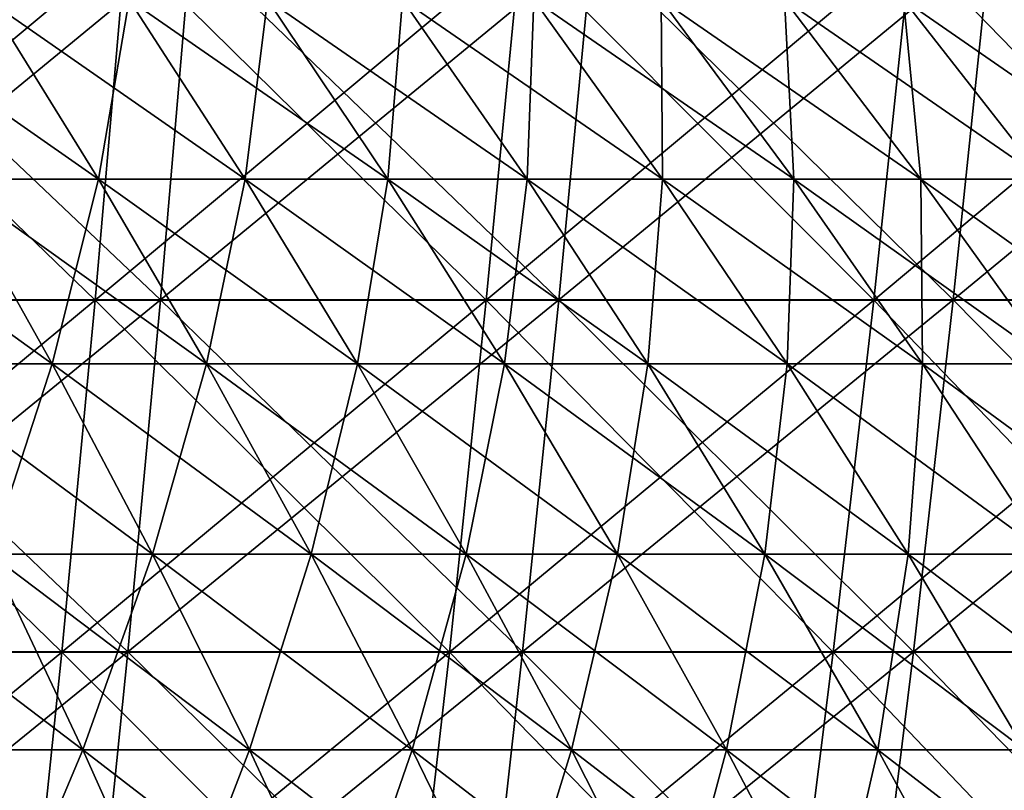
# Model space of a CAD drawing. Header units: millimetres. Extents: x -125 to 125, y -45 to 4025.
# Tile 703 of 755: x 31 to 40, y 3982 to 3989. Entities that reach past the tile are written whole.
import ezdxf

# ---------------------------------------------------------------- set-up
doc = ezdxf.new("R2010")
doc.units = ezdxf.units.MM
doc.header["$LTSCALE"] = 6.999206
for name, color, linetype in [('21', 7, 'CONTINUOUS'), ('22', 7, 'CONTINUOUS'), ('23', 7, 'CONTINUOUS'), ('24', 7, 'CONTINUOUS'), ('26', 7, 'CONTINUOUS'), ('27', 7, 'CONTINUOUS')]:
    doc.layers.add(name, color=color, linetype=linetype)

msp = doc.modelspace()

# ---------------------------------------------------------------- linework, layer by layer
at = {"layer": '21', "color": 7, "linetype": 'CONTINUOUS'}
for points in [[(28.9936, 3986.3304, 115.2781), (32.5298, 3986.3304, 114.3305), (29.2308, 3989.4591, 116.2213), (28.9936, 3986.3304, 115.2781)], [(29.2308, 3989.4591, 116.2213), (32.5298, 3986.3304, 114.3305), (32.796, 3989.4591, 115.266), (29.2308, 3989.4591, 116.2213)], [(32.5298, 3986.3304, 114.3305), (36.0352, 3986.3304, 113.2745), (32.796, 3989.4591, 115.266), (32.5298, 3986.3304, 114.3305)], [(32.796, 3989.4591, 115.266), (36.0352, 3986.3304, 113.2745), (36.3301, 3989.4591, 114.2014), (32.796, 3989.4591, 115.266)], [(36.0352, 3986.3304, 113.2745), (39.5064, 3986.3304, 112.1111), (36.3301, 3989.4591, 114.2014), (36.0352, 3986.3304, 113.2745)], [(36.3301, 3989.4591, 114.2014), (39.5064, 3986.3304, 112.1111), (39.8297, 3989.4591, 113.0285), (36.3301, 3989.4591, 114.2014)], [(39.5064, 3986.3304, 112.1111), (42.9402, 3986.3304, 110.8413), (39.8297, 3989.4591, 113.0285), (39.5064, 3986.3304, 112.1111)], [(39.8297, 3989.4591, 113.0285), (42.9402, 3986.3304, 110.8413), (43.2915, 3989.4591, 111.7483), (39.8297, 3989.4591, 113.0285)], [(28.7364, 3983.2282, 114.2556), (32.2413, 3983.2282, 113.3164), (28.9936, 3986.3304, 115.2781), (28.7364, 3983.2282, 114.2556)], [(28.9936, 3986.3304, 115.2781), (32.2413, 3983.2282, 113.3164), (32.5298, 3986.3304, 114.3305), (28.9936, 3986.3304, 115.2781)], [(32.2413, 3983.2282, 113.3164), (35.7156, 3983.2282, 112.2698), (32.5298, 3986.3304, 114.3305), (32.2413, 3983.2282, 113.3164)], [(32.5298, 3986.3304, 114.3305), (35.7156, 3983.2282, 112.2698), (36.0352, 3986.3304, 113.2745), (32.5298, 3986.3304, 114.3305)], [(35.7156, 3983.2282, 112.2698), (39.156, 3983.2282, 111.1167), (36.0352, 3986.3304, 113.2745), (35.7156, 3983.2282, 112.2698)], [(36.0352, 3986.3304, 113.2745), (39.156, 3983.2282, 111.1167), (39.5064, 3986.3304, 112.1111), (36.0352, 3986.3304, 113.2745)], [(39.156, 3983.2282, 111.1167), (42.5593, 3983.2282, 109.8582), (39.5064, 3986.3304, 112.1111), (39.156, 3983.2282, 111.1167)], [(39.5064, 3986.3304, 112.1111), (42.5593, 3983.2282, 109.8582), (42.9402, 3986.3304, 110.8413), (39.5064, 3986.3304, 112.1111)], [(28.4595, 3980.1548, 113.1546), (31.9306, 3980.1548, 112.2245), (28.7364, 3983.2282, 114.2556), (28.4595, 3980.1548, 113.1546)], [(28.7364, 3983.2282, 114.2556), (31.9306, 3980.1548, 112.2245), (32.2413, 3983.2282, 113.3164), (28.7364, 3983.2282, 114.2556)], [(31.9306, 3980.1548, 112.2245), (35.3714, 3980.1548, 111.188), (32.2413, 3983.2282, 113.3164), (31.9306, 3980.1548, 112.2245)], [(32.2413, 3983.2282, 113.3164), (35.3714, 3980.1548, 111.188), (35.7156, 3983.2282, 112.2698), (32.2413, 3983.2282, 113.3164)], [(35.3714, 3980.1548, 111.188), (38.7787, 3980.1548, 110.046), (35.7156, 3983.2282, 112.2698), (35.3714, 3980.1548, 111.188)], [(35.7156, 3983.2282, 112.2698), (38.7787, 3980.1548, 110.046), (39.156, 3983.2282, 111.1167), (35.7156, 3983.2282, 112.2698)], [(38.7787, 3980.1548, 110.046), (42.1492, 3980.1548, 108.7996), (39.156, 3983.2282, 111.1167), (38.7787, 3980.1548, 110.046)], [(39.156, 3983.2282, 111.1167), (42.1492, 3980.1548, 108.7996), (42.5593, 3983.2282, 109.8582), (39.156, 3983.2282, 111.1167)]]:
    msp.add_3dface(points, dxfattribs=at)
at = {"layer": '22', "color": 7, "linetype": 'CONTINUOUS'}
for points in [[(32.5298, 3986.3304, -114.3305), (28.9936, 3986.3304, -115.2781), (32.796, 3989.4591, -115.266), (32.5298, 3986.3304, -114.3305)], [(32.796, 3989.4591, -115.266), (28.9936, 3986.3304, -115.2781), (29.2308, 3989.4591, -116.2213), (32.796, 3989.4591, -115.266)], [(36.0352, 3986.3304, -113.2745), (32.5298, 3986.3304, -114.3305), (36.3301, 3989.4591, -114.2014), (36.0352, 3986.3304, -113.2745)], [(36.3301, 3989.4591, -114.2014), (32.5298, 3986.3304, -114.3305), (32.796, 3989.4591, -115.266), (36.3301, 3989.4591, -114.2014)], [(39.5064, 3986.3304, -112.1111), (36.0352, 3986.3304, -113.2745), (39.8297, 3989.4591, -113.0285), (39.5064, 3986.3304, -112.1111)], [(39.8297, 3989.4591, -113.0285), (36.0352, 3986.3304, -113.2745), (36.3301, 3989.4591, -114.2014), (39.8297, 3989.4591, -113.0285)], [(42.9402, 3986.3304, -110.8413), (39.5064, 3986.3304, -112.1111), (43.2915, 3989.4591, -111.7483), (42.9402, 3986.3304, -110.8413)], [(43.2915, 3989.4591, -111.7483), (39.5064, 3986.3304, -112.1111), (39.8297, 3989.4591, -113.0285), (43.2915, 3989.4591, -111.7483)], [(32.2413, 3983.2282, -113.3164), (28.7364, 3983.2282, -114.2556), (32.5298, 3986.3304, -114.3305), (32.2413, 3983.2282, -113.3164)], [(32.5298, 3986.3304, -114.3305), (28.7364, 3983.2282, -114.2556), (28.9936, 3986.3304, -115.2781), (32.5298, 3986.3304, -114.3305)], [(35.7156, 3983.2282, -112.2698), (32.2413, 3983.2282, -113.3164), (36.0352, 3986.3304, -113.2745), (35.7156, 3983.2282, -112.2698)], [(36.0352, 3986.3304, -113.2745), (32.2413, 3983.2282, -113.3164), (32.5298, 3986.3304, -114.3305), (36.0352, 3986.3304, -113.2745)], [(39.156, 3983.2282, -111.1167), (35.7156, 3983.2282, -112.2698), (39.5064, 3986.3304, -112.1111), (39.156, 3983.2282, -111.1167)], [(39.5064, 3986.3304, -112.1111), (35.7156, 3983.2282, -112.2698), (36.0352, 3986.3304, -113.2745), (39.5064, 3986.3304, -112.1111)], [(42.5593, 3983.2282, -109.8582), (39.156, 3983.2282, -111.1167), (42.9402, 3986.3304, -110.8413), (42.5593, 3983.2282, -109.8582)], [(42.9402, 3986.3304, -110.8413), (39.156, 3983.2282, -111.1167), (39.5064, 3986.3304, -112.1111), (42.9402, 3986.3304, -110.8413)], [(31.9306, 3980.1548, -112.2245), (28.4595, 3980.1548, -113.1546), (32.2413, 3983.2282, -113.3164), (31.9306, 3980.1548, -112.2245)], [(32.2413, 3983.2282, -113.3164), (28.4595, 3980.1548, -113.1546), (28.7364, 3983.2282, -114.2556), (32.2413, 3983.2282, -113.3164)], [(35.3714, 3980.1548, -111.188), (31.9306, 3980.1548, -112.2245), (35.7156, 3983.2282, -112.2698), (35.3714, 3980.1548, -111.188)], [(35.7156, 3983.2282, -112.2698), (31.9306, 3980.1548, -112.2245), (32.2413, 3983.2282, -113.3164), (35.7156, 3983.2282, -112.2698)], [(38.7787, 3980.1548, -110.046), (35.3714, 3980.1548, -111.188), (39.156, 3983.2282, -111.1167), (38.7787, 3980.1548, -110.046)], [(39.156, 3983.2282, -111.1167), (35.3714, 3980.1548, -111.188), (35.7156, 3983.2282, -112.2698), (39.156, 3983.2282, -111.1167)], [(42.1492, 3980.1548, -108.7996), (38.7787, 3980.1548, -110.046), (42.5593, 3983.2282, -109.8582), (42.1492, 3980.1548, -108.7996)], [(42.5593, 3983.2282, -109.8582), (38.7787, 3980.1548, -110.046), (39.156, 3983.2282, -111.1167), (42.5593, 3983.2282, -109.8582)]]:
    msp.add_3dface(points, dxfattribs=at)
at = {"layer": '23', "color": 7, "linetype": 'CONTINUOUS'}
for points in [[(28.4797, 3986.3251, -113.235), (31.9533, 3986.3251, -112.3042), (28.7211, 3989.451, -114.1944), (28.4797, 3986.3251, -113.235)], [(28.7211, 3989.451, -114.1944), (31.9533, 3986.3251, -112.3042), (32.2241, 3989.451, -113.2558), (28.7211, 3989.451, -114.1944)], [(31.9533, 3986.3251, -112.3042), (35.3966, 3986.3251, -111.267), (32.2241, 3989.451, -113.2558), (31.9533, 3986.3251, -112.3042)], [(32.2241, 3989.451, -113.2558), (35.3966, 3986.3251, -111.267), (35.6965, 3989.451, -112.2097), (32.2241, 3989.451, -113.2558)], [(35.3966, 3986.3251, -111.267), (38.8062, 3986.3251, -110.1241), (35.6965, 3989.451, -112.2097), (35.3966, 3986.3251, -111.267)], [(35.6965, 3989.451, -112.2097), (38.8062, 3986.3251, -110.1241), (39.1351, 3989.451, -111.0572), (35.6965, 3989.451, -112.2097)], [(38.8062, 3986.3251, -110.1241), (42.1791, 3986.3251, -108.8769), (39.1351, 3989.451, -111.0572), (38.8062, 3986.3251, -110.1241)], [(39.1351, 3989.451, -111.0572), (42.1791, 3986.3251, -108.8769), (42.5365, 3989.451, -109.7994), (39.1351, 3989.451, -111.0572)], [(28.2182, 3983.2267, -112.195), (31.6599, 3983.2267, -111.2728), (28.4797, 3986.3251, -113.235), (28.2182, 3983.2267, -112.195)], [(28.4797, 3986.3251, -113.235), (31.6599, 3983.2267, -111.2728), (31.9533, 3986.3251, -112.3042), (28.4797, 3986.3251, -113.235)], [(31.6599, 3983.2267, -111.2728), (35.0715, 3983.2267, -110.2451), (31.9533, 3986.3251, -112.3042), (31.6599, 3983.2267, -111.2728)], [(31.9533, 3986.3251, -112.3042), (35.0715, 3983.2267, -110.2451), (35.3966, 3986.3251, -111.267), (31.9533, 3986.3251, -112.3042)], [(35.0715, 3983.2267, -110.2451), (38.4499, 3983.2267, -109.1128), (35.3966, 3986.3251, -111.267), (35.0715, 3983.2267, -110.2451)], [(35.3966, 3986.3251, -111.267), (38.4499, 3983.2267, -109.1128), (38.8062, 3986.3251, -110.1241), (35.3966, 3986.3251, -111.267)], [(38.4499, 3983.2267, -109.1128), (41.7918, 3983.2267, -107.877), (38.8062, 3986.3251, -110.1241), (38.4499, 3983.2267, -109.1128)], [(38.8062, 3986.3251, -110.1241), (41.7918, 3983.2267, -107.877), (42.1791, 3986.3251, -108.8769), (38.8062, 3986.3251, -110.1241)], [(27.9366, 3980.158, -111.0754), (31.3439, 3980.158, -110.1624), (28.2182, 3983.2267, -112.195), (27.9366, 3980.158, -111.0754)], [(28.2182, 3983.2267, -112.195), (31.3439, 3980.158, -110.1624), (31.6599, 3983.2267, -111.2728), (28.2182, 3983.2267, -112.195)], [(31.3439, 3980.158, -110.1624), (34.7215, 3980.158, -109.1449), (31.6599, 3983.2267, -111.2728), (31.3439, 3980.158, -110.1624)], [(31.6599, 3983.2267, -111.2728), (34.7215, 3980.158, -109.1449), (35.0715, 3983.2267, -110.2451), (31.6599, 3983.2267, -111.2728)], [(34.7215, 3980.158, -109.1449), (38.0662, 3980.158, -108.0239), (35.0715, 3983.2267, -110.2451), (34.7215, 3980.158, -109.1449)], [(35.0715, 3983.2267, -110.2451), (38.0662, 3980.158, -108.0239), (38.4499, 3983.2267, -109.1128), (35.0715, 3983.2267, -110.2451)], [(38.0662, 3980.158, -108.0239), (41.3747, 3980.158, -106.8004), (38.4499, 3983.2267, -109.1128), (38.0662, 3980.158, -108.0239)], [(38.4499, 3983.2267, -109.1128), (41.3747, 3980.158, -106.8004), (41.7918, 3983.2267, -107.877), (38.4499, 3983.2267, -109.1128)]]:
    msp.add_3dface(points, dxfattribs=at)
at = {"layer": '24', "color": 7, "linetype": 'CONTINUOUS'}
for points in [[(31.9533, 3986.3251, 112.3042), (28.4797, 3986.3251, 113.235), (32.2241, 3989.451, 113.2558), (31.9533, 3986.3251, 112.3042)], [(32.2241, 3989.451, 113.2558), (28.4797, 3986.3251, 113.235), (28.7211, 3989.451, 114.1944), (32.2241, 3989.451, 113.2558)], [(35.3966, 3986.3251, 111.267), (31.9533, 3986.3251, 112.3042), (35.6965, 3989.451, 112.2097), (35.3966, 3986.3251, 111.267)], [(35.6965, 3989.451, 112.2097), (31.9533, 3986.3251, 112.3042), (32.2241, 3989.451, 113.2558), (35.6965, 3989.451, 112.2097)], [(38.8062, 3986.3251, 110.1241), (35.3966, 3986.3251, 111.267), (39.1351, 3989.451, 111.0572), (38.8062, 3986.3251, 110.1241)], [(39.1351, 3989.451, 111.0572), (35.3966, 3986.3251, 111.267), (35.6965, 3989.451, 112.2097), (39.1351, 3989.451, 111.0572)], [(42.1791, 3986.3251, 108.8769), (38.8062, 3986.3251, 110.1241), (42.5365, 3989.451, 109.7994), (42.1791, 3986.3251, 108.8769)], [(42.5365, 3989.451, 109.7994), (38.8062, 3986.3251, 110.1241), (39.1351, 3989.451, 111.0572), (42.5365, 3989.451, 109.7994)], [(31.6599, 3983.2267, 111.2728), (28.2182, 3983.2267, 112.195), (31.9533, 3986.3251, 112.3042), (31.6599, 3983.2267, 111.2728)], [(31.9533, 3986.3251, 112.3042), (28.2182, 3983.2267, 112.195), (28.4797, 3986.3251, 113.235), (31.9533, 3986.3251, 112.3042)], [(35.0715, 3983.2267, 110.2451), (31.6599, 3983.2267, 111.2728), (35.3966, 3986.3251, 111.267), (35.0715, 3983.2267, 110.2451)], [(35.3966, 3986.3251, 111.267), (31.6599, 3983.2267, 111.2728), (31.9533, 3986.3251, 112.3042), (35.3966, 3986.3251, 111.267)], [(38.4499, 3983.2267, 109.1128), (35.0715, 3983.2267, 110.2451), (38.8062, 3986.3251, 110.1241), (38.4499, 3983.2267, 109.1128)], [(38.8062, 3986.3251, 110.1241), (35.0715, 3983.2267, 110.2451), (35.3966, 3986.3251, 111.267), (38.8062, 3986.3251, 110.1241)], [(41.7918, 3983.2267, 107.877), (38.4499, 3983.2267, 109.1128), (42.1791, 3986.3251, 108.8769), (41.7918, 3983.2267, 107.877)], [(42.1791, 3986.3251, 108.8769), (38.4499, 3983.2267, 109.1128), (38.8062, 3986.3251, 110.1241), (42.1791, 3986.3251, 108.8769)], [(31.3439, 3980.158, 110.1624), (27.9366, 3980.158, 111.0754), (31.6599, 3983.2267, 111.2728), (31.3439, 3980.158, 110.1624)], [(31.6599, 3983.2267, 111.2728), (27.9366, 3980.158, 111.0754), (28.2182, 3983.2267, 112.195), (31.6599, 3983.2267, 111.2728)], [(34.7215, 3980.158, 109.1449), (31.3439, 3980.158, 110.1624), (35.0715, 3983.2267, 110.2451), (34.7215, 3980.158, 109.1449)], [(35.0715, 3983.2267, 110.2451), (31.3439, 3980.158, 110.1624), (31.6599, 3983.2267, 111.2728), (35.0715, 3983.2267, 110.2451)], [(38.0662, 3980.158, 108.0239), (34.7215, 3980.158, 109.1449), (38.4499, 3983.2267, 109.1128), (38.0662, 3980.158, 108.0239)], [(38.4499, 3983.2267, 109.1128), (34.7215, 3980.158, 109.1449), (35.0715, 3983.2267, 110.2451), (38.4499, 3983.2267, 109.1128)], [(41.3747, 3980.158, 106.8004), (38.0662, 3980.158, 108.0239), (41.7918, 3983.2267, 107.877), (41.3747, 3980.158, 106.8004)], [(41.7918, 3983.2267, 107.877), (38.0662, 3980.158, 108.0239), (38.4499, 3983.2267, 109.1128), (41.7918, 3983.2267, 107.877)]]:
    msp.add_3dface(points, dxfattribs=at)
at = {"layer": '26', "color": 7, "linetype": 'CONTINUOUS'}
for points in [[(30.6642, 3987.3929, 43.3181), (31.9837, 3987.3929, 42.3532), (29.7245, 3988.9733, 41.9906), (30.6642, 3987.3929, 43.3181)], [(29.7245, 3988.9733, 41.9906), (31.9837, 3987.3929, 42.3532), (31.0035, 3988.9733, 41.0553), (29.7245, 3988.9733, 41.9906)], [(31.9837, 3987.3929, 42.3532), (33.2728, 3987.3929, 41.3482), (31.0035, 3988.9733, 41.0553), (31.9837, 3987.3929, 42.3532)], [(31.0035, 3988.9733, 41.0553), (33.2728, 3987.3929, 41.3482), (32.2531, 3988.9733, 40.0811), (31.0035, 3988.9733, 41.0553)], [(33.2728, 3987.3929, 41.3482), (34.5303, 3987.3929, 40.3039), (32.2531, 3988.9733, 40.0811), (33.2728, 3987.3929, 41.3482)], [(32.2531, 3988.9733, 40.0811), (34.5303, 3987.3929, 40.3039), (33.4721, 3988.9733, 39.0688), (32.2531, 3988.9733, 40.0811)], [(34.5303, 3987.3929, 40.3039), (35.7551, 3987.3929, 39.2215), (33.4721, 3988.9733, 39.0688), (34.5303, 3987.3929, 40.3039)], [(33.4721, 3988.9733, 39.0688), (35.7551, 3987.3929, 39.2215), (34.6594, 3988.9733, 38.0195), (33.4721, 3988.9733, 39.0688)], [(35.7551, 3987.3929, 39.2215), (36.9459, 3987.3929, 38.1018), (34.6594, 3988.9733, 38.0195), (35.7551, 3987.3929, 39.2215)], [(34.6594, 3988.9733, 38.0195), (36.9459, 3987.3929, 38.1018), (35.8137, 3988.9733, 36.9342), (34.6594, 3988.9733, 38.0195)], [(36.9459, 3987.3929, 38.1018), (38.1018, 3987.3929, 36.9459), (35.8137, 3988.9733, 36.9342), (36.9459, 3987.3929, 38.1018)], [(35.8137, 3988.9733, 36.9342), (38.1018, 3987.3929, 36.9459), (36.9342, 3988.9733, 35.8137), (35.8137, 3988.9733, 36.9342)], [(38.1018, 3987.3929, 36.9459), (39.2215, 3987.3929, 35.7551), (36.9342, 3988.9733, 35.8137), (38.1018, 3987.3929, 36.9459)], [(36.9342, 3988.9733, 35.8137), (39.2215, 3987.3929, 35.7551), (38.0195, 3988.9733, 34.6594), (36.9342, 3988.9733, 35.8137)], [(39.2215, 3987.3929, 35.7551), (40.3039, 3987.3929, 34.5303), (38.0195, 3988.9733, 34.6594), (39.2215, 3987.3929, 35.7551)], [(38.0195, 3988.9733, 34.6594), (40.3039, 3987.3929, 34.5303), (39.0688, 3988.9733, 33.4721), (38.0195, 3988.9733, 34.6594)], [(40.3039, 3987.3929, 34.5303), (41.3482, 3987.3929, 33.2728), (39.0688, 3988.9733, 33.4721), (40.3039, 3987.3929, 34.5303)], [(39.0688, 3988.9733, 33.4721), (41.3482, 3987.3929, 33.2728), (40.0811, 3988.9733, 32.2531), (39.0688, 3988.9733, 33.4721)], [(30.1873, 3985.7641, 45.5571), (31.5759, 3985.7641, 44.6059), (29.3157, 3987.3929, 44.2418), (30.1873, 3985.7641, 45.5571)], [(29.3157, 3987.3929, 44.2418), (31.5759, 3985.7641, 44.6059), (30.6642, 3987.3929, 43.3181), (29.3157, 3987.3929, 44.2418)], [(31.5759, 3985.7641, 44.6059), (32.9345, 3985.7641, 43.6124), (30.6642, 3987.3929, 43.3181), (31.5759, 3985.7641, 44.6059)], [(30.6642, 3987.3929, 43.3181), (32.9345, 3985.7641, 43.6124), (31.9837, 3987.3929, 42.3532), (30.6642, 3987.3929, 43.3181)], [(32.9345, 3985.7641, 43.6124), (34.262, 3985.7641, 42.5775), (31.9837, 3987.3929, 42.3532), (32.9345, 3985.7641, 43.6124)], [(31.9837, 3987.3929, 42.3532), (34.262, 3985.7641, 42.5775), (33.2728, 3987.3929, 41.3482), (31.9837, 3987.3929, 42.3532)], [(34.262, 3985.7641, 42.5775), (35.5569, 3985.7641, 41.5022), (33.2728, 3987.3929, 41.3482), (34.262, 3985.7641, 42.5775)], [(33.2728, 3987.3929, 41.3482), (35.5569, 3985.7641, 41.5022), (34.5303, 3987.3929, 40.3039), (33.2728, 3987.3929, 41.3482)], [(35.5569, 3985.7641, 41.5022), (36.8181, 3985.7641, 40.3875), (34.5303, 3987.3929, 40.3039), (35.5569, 3985.7641, 41.5022)], [(34.5303, 3987.3929, 40.3039), (36.8181, 3985.7641, 40.3875), (35.7551, 3987.3929, 39.2215), (34.5303, 3987.3929, 40.3039)], [(36.8181, 3985.7641, 40.3875), (38.0444, 3985.7641, 39.2346), (35.7551, 3987.3929, 39.2215), (36.8181, 3985.7641, 40.3875)], [(35.7551, 3987.3929, 39.2215), (38.0444, 3985.7641, 39.2346), (36.9459, 3987.3929, 38.1018), (35.7551, 3987.3929, 39.2215)], [(38.0444, 3985.7641, 39.2346), (39.2346, 3985.7641, 38.0444), (36.9459, 3987.3929, 38.1018), (38.0444, 3985.7641, 39.2346)], [(36.9459, 3987.3929, 38.1018), (39.2346, 3985.7641, 38.0444), (38.1018, 3987.3929, 36.9459), (36.9459, 3987.3929, 38.1018)], [(39.2346, 3985.7641, 38.0444), (40.3875, 3985.7641, 36.8181), (38.1018, 3987.3929, 36.9459), (39.2346, 3985.7641, 38.0444)], [(38.1018, 3987.3929, 36.9459), (40.3875, 3985.7641, 36.8181), (39.2215, 3987.3929, 35.7551), (38.1018, 3987.3929, 36.9459)], [(40.3875, 3985.7641, 36.8181), (41.5022, 3985.7641, 35.5569), (39.2215, 3987.3929, 35.7551), (40.3875, 3985.7641, 36.8181)], [(39.2215, 3987.3929, 35.7551), (41.5022, 3985.7641, 35.5569), (40.3039, 3987.3929, 34.5303), (39.2215, 3987.3929, 35.7551)], [(31.0312, 3984.0884, 46.8308), (32.4587, 3984.0884, 45.853), (30.1873, 3985.7641, 45.5571), (31.0312, 3984.0884, 46.8308)], [(30.1873, 3985.7641, 45.5571), (32.4587, 3984.0884, 45.853), (31.5759, 3985.7641, 44.6059), (30.1873, 3985.7641, 45.5571)], [(32.4587, 3984.0884, 45.853), (33.8553, 3984.0884, 44.8317), (31.5759, 3985.7641, 44.6059), (32.4587, 3984.0884, 45.853)], [(31.5759, 3985.7641, 44.6059), (33.8553, 3984.0884, 44.8317), (32.9345, 3985.7641, 43.6124), (31.5759, 3985.7641, 44.6059)], [(33.8553, 3984.0884, 44.8317), (35.2199, 3984.0884, 43.7679), (32.9345, 3985.7641, 43.6124), (33.8553, 3984.0884, 44.8317)], [(32.9345, 3985.7641, 43.6124), (35.2199, 3984.0884, 43.7679), (34.262, 3985.7641, 42.5775), (32.9345, 3985.7641, 43.6124)], [(35.2199, 3984.0884, 43.7679), (36.551, 3984.0884, 42.6625), (34.262, 3985.7641, 42.5775), (35.2199, 3984.0884, 43.7679)], [(34.262, 3985.7641, 42.5775), (36.551, 3984.0884, 42.6625), (35.5569, 3985.7641, 41.5022), (34.262, 3985.7641, 42.5775)], [(36.551, 3984.0884, 42.6625), (37.8474, 3984.0884, 41.5167), (35.5569, 3985.7641, 41.5022), (36.551, 3984.0884, 42.6625)], [(35.5569, 3985.7641, 41.5022), (37.8474, 3984.0884, 41.5167), (36.8181, 3985.7641, 40.3875), (35.5569, 3985.7641, 41.5022)], [(37.8474, 3984.0884, 41.5167), (39.108, 3984.0884, 40.3315), (36.8181, 3985.7641, 40.3875), (37.8474, 3984.0884, 41.5167)], [(36.8181, 3985.7641, 40.3875), (39.108, 3984.0884, 40.3315), (38.0444, 3985.7641, 39.2346), (36.8181, 3985.7641, 40.3875)], [(39.108, 3984.0884, 40.3315), (40.3315, 3984.0884, 39.108), (38.0444, 3985.7641, 39.2346), (39.108, 3984.0884, 40.3315)], [(38.0444, 3985.7641, 39.2346), (40.3315, 3984.0884, 39.108), (39.2346, 3985.7641, 38.0444), (38.0444, 3985.7641, 39.2346)], [(40.3315, 3984.0884, 39.108), (41.5167, 3984.0884, 37.8474), (39.2346, 3985.7641, 38.0444), (40.3315, 3984.0884, 39.108)], [(39.2346, 3985.7641, 38.0444), (41.5167, 3984.0884, 37.8474), (40.3875, 3985.7641, 36.8181), (39.2346, 3985.7641, 38.0444)], [(30.3517, 3982.3672, 49.0196), (31.8468, 3982.3672, 48.0617), (29.5744, 3984.0884, 47.7642), (30.3517, 3982.3672, 49.0196)], [(29.5744, 3984.0884, 47.7642), (31.8468, 3982.3672, 48.0617), (31.0312, 3984.0884, 46.8308), (29.5744, 3984.0884, 47.7642)], [(31.8468, 3982.3672, 48.0617), (33.3118, 3982.3672, 47.0582), (31.0312, 3984.0884, 46.8308), (31.8468, 3982.3672, 48.0617)], [(31.0312, 3984.0884, 46.8308), (33.3118, 3982.3672, 47.0582), (32.4587, 3984.0884, 45.853), (31.0312, 3984.0884, 46.8308)], [(33.3118, 3982.3672, 47.0582), (34.7451, 3982.3672, 46.01), (32.4587, 3984.0884, 45.853), (33.3118, 3982.3672, 47.0582)], [(32.4587, 3984.0884, 45.853), (34.7451, 3982.3672, 46.01), (33.8553, 3984.0884, 44.8317), (32.4587, 3984.0884, 45.853)], [(34.7451, 3982.3672, 46.01), (36.1455, 3982.3672, 44.9182), (33.8553, 3984.0884, 44.8317), (34.7451, 3982.3672, 46.01)], [(33.8553, 3984.0884, 44.8317), (36.1455, 3982.3672, 44.9182), (35.2199, 3984.0884, 43.7679), (33.8553, 3984.0884, 44.8317)], [(36.1455, 3982.3672, 44.9182), (37.5117, 3982.3672, 43.7838), (35.2199, 3984.0884, 43.7679), (36.1455, 3982.3672, 44.9182)], [(35.2199, 3984.0884, 43.7679), (37.5117, 3982.3672, 43.7838), (36.551, 3984.0884, 42.6625), (35.2199, 3984.0884, 43.7679)], [(37.5117, 3982.3672, 43.7838), (38.8422, 3982.3672, 42.6079), (36.551, 3984.0884, 42.6625), (37.5117, 3982.3672, 43.7838)], [(36.551, 3984.0884, 42.6625), (38.8422, 3982.3672, 42.6079), (37.8474, 3984.0884, 41.5167), (36.551, 3984.0884, 42.6625)], [(38.8422, 3982.3672, 42.6079), (40.1359, 3982.3672, 41.3915), (37.8474, 3984.0884, 41.5167), (38.8422, 3982.3672, 42.6079)], [(37.8474, 3984.0884, 41.5167), (40.1359, 3982.3672, 41.3915), (39.108, 3984.0884, 40.3315), (37.8474, 3984.0884, 41.5167)], [(40.1359, 3982.3672, 41.3915), (41.3915, 3982.3672, 40.1359), (39.108, 3984.0884, 40.3315), (40.1359, 3982.3672, 41.3915)], [(39.108, 3984.0884, 40.3315), (41.3915, 3982.3672, 40.1359), (40.3315, 3984.0884, 39.108), (39.108, 3984.0884, 40.3315)], [(31.1012, 3980.6022, 50.2302), (32.6333, 3980.6022, 49.2486), (30.3517, 3982.3672, 49.0196), (31.1012, 3980.6022, 50.2302)], [(30.3517, 3982.3672, 49.0196), (32.6333, 3980.6022, 49.2486), (31.8468, 3982.3672, 48.0617), (30.3517, 3982.3672, 49.0196)], [(32.6333, 3980.6022, 49.2486), (34.1344, 3980.6022, 48.2203), (31.8468, 3982.3672, 48.0617), (32.6333, 3980.6022, 49.2486)], [(31.8468, 3982.3672, 48.0617), (34.1344, 3980.6022, 48.2203), (33.3118, 3982.3672, 47.0582), (31.8468, 3982.3672, 48.0617)], [(34.1344, 3980.6022, 48.2203), (35.6032, 3980.6022, 47.1463), (33.3118, 3982.3672, 47.0582), (34.1344, 3980.6022, 48.2203)], [(33.3118, 3982.3672, 47.0582), (35.6032, 3980.6022, 47.1463), (34.7451, 3982.3672, 46.01), (33.3118, 3982.3672, 47.0582)], [(35.6032, 3980.6022, 47.1463), (37.0382, 3980.6022, 46.0275), (34.7451, 3982.3672, 46.01), (35.6032, 3980.6022, 47.1463)], [(34.7451, 3982.3672, 46.01), (37.0382, 3980.6022, 46.0275), (36.1455, 3982.3672, 44.9182), (34.7451, 3982.3672, 46.01)], [(37.0382, 3980.6022, 46.0275), (38.438, 3980.6022, 44.8651), (36.1455, 3982.3672, 44.9182), (37.0382, 3980.6022, 46.0275)], [(36.1455, 3982.3672, 44.9182), (38.438, 3980.6022, 44.8651), (37.5117, 3982.3672, 43.7838), (36.1455, 3982.3672, 44.9182)], [(38.438, 3980.6022, 44.8651), (39.8014, 3980.6022, 43.6601), (37.5117, 3982.3672, 43.7838), (38.438, 3980.6022, 44.8651)], [(37.5117, 3982.3672, 43.7838), (39.8014, 3980.6022, 43.6601), (38.8422, 3982.3672, 42.6079), (37.5117, 3982.3672, 43.7838)], [(39.8014, 3980.6022, 43.6601), (41.1271, 3980.6022, 42.4137), (38.8422, 3982.3672, 42.6079), (39.8014, 3980.6022, 43.6601)], [(38.8422, 3982.3672, 42.6079), (41.1271, 3980.6022, 42.4137), (40.1359, 3982.3672, 41.3915), (38.8422, 3982.3672, 42.6079)]]:
    msp.add_3dface(points, dxfattribs=at)
at = {"layer": '27', "color": 7, "linetype": 'CONTINUOUS'}
for points in [[(31.9837, 3987.3929, -42.3532), (30.6642, 3987.3929, -43.3181), (31.0035, 3988.9733, -41.0553), (31.9837, 3987.3929, -42.3532)], [(32.2531, 3988.9733, -40.0811), (31.9837, 3987.3929, -42.3532), (31.0035, 3988.9733, -41.0553), (32.2531, 3988.9733, -40.0811)], [(33.2728, 3987.3929, -41.3482), (31.9837, 3987.3929, -42.3532), (32.2531, 3988.9733, -40.0811), (33.2728, 3987.3929, -41.3482)], [(33.4721, 3988.9733, -39.0688), (33.2728, 3987.3929, -41.3482), (32.2531, 3988.9733, -40.0811), (33.4721, 3988.9733, -39.0688)], [(34.5303, 3987.3929, -40.3039), (33.2728, 3987.3929, -41.3482), (33.4721, 3988.9733, -39.0688), (34.5303, 3987.3929, -40.3039)], [(34.6594, 3988.9733, -38.0195), (34.5303, 3987.3929, -40.3039), (33.4721, 3988.9733, -39.0688), (34.6594, 3988.9733, -38.0195)], [(35.7551, 3987.3929, -39.2215), (34.5303, 3987.3929, -40.3039), (34.6594, 3988.9733, -38.0195), (35.7551, 3987.3929, -39.2215)], [(35.8137, 3988.9733, -36.9342), (35.7551, 3987.3929, -39.2215), (34.6594, 3988.9733, -38.0195), (35.8137, 3988.9733, -36.9342)], [(36.9459, 3987.3929, -38.1018), (35.7551, 3987.3929, -39.2215), (35.8137, 3988.9733, -36.9342), (36.9459, 3987.3929, -38.1018)], [(36.9342, 3988.9733, -35.8137), (36.9459, 3987.3929, -38.1018), (35.8137, 3988.9733, -36.9342), (36.9342, 3988.9733, -35.8137)], [(38.1018, 3987.3929, -36.9459), (36.9459, 3987.3929, -38.1018), (36.9342, 3988.9733, -35.8137), (38.1018, 3987.3929, -36.9459)], [(38.0195, 3988.9733, -34.6594), (38.1018, 3987.3929, -36.9459), (36.9342, 3988.9733, -35.8137), (38.0195, 3988.9733, -34.6594)], [(39.2215, 3987.3929, -35.7551), (38.1018, 3987.3929, -36.9459), (38.0195, 3988.9733, -34.6594), (39.2215, 3987.3929, -35.7551)], [(39.0688, 3988.9733, -33.4721), (39.2215, 3987.3929, -35.7551), (38.0195, 3988.9733, -34.6594), (39.0688, 3988.9733, -33.4721)], [(40.3039, 3987.3929, -34.5303), (39.2215, 3987.3929, -35.7551), (39.0688, 3988.9733, -33.4721), (40.3039, 3987.3929, -34.5303)], [(40.0811, 3988.9733, -32.2531), (40.3039, 3987.3929, -34.5303), (39.0688, 3988.9733, -33.4721), (40.0811, 3988.9733, -32.2531)], [(31.5759, 3985.7641, -44.6059), (30.1873, 3985.7641, -45.5571), (30.6642, 3987.3929, -43.3181), (31.5759, 3985.7641, -44.6059)], [(31.9837, 3987.3929, -42.3532), (31.5759, 3985.7641, -44.6059), (30.6642, 3987.3929, -43.3181), (31.9837, 3987.3929, -42.3532)], [(32.9345, 3985.7641, -43.6124), (31.5759, 3985.7641, -44.6059), (31.9837, 3987.3929, -42.3532), (32.9345, 3985.7641, -43.6124)], [(33.2728, 3987.3929, -41.3482), (32.9345, 3985.7641, -43.6124), (31.9837, 3987.3929, -42.3532), (33.2728, 3987.3929, -41.3482)], [(34.262, 3985.7641, -42.5775), (32.9345, 3985.7641, -43.6124), (33.2728, 3987.3929, -41.3482), (34.262, 3985.7641, -42.5775)], [(34.5303, 3987.3929, -40.3039), (34.262, 3985.7641, -42.5775), (33.2728, 3987.3929, -41.3482), (34.5303, 3987.3929, -40.3039)], [(35.5569, 3985.7641, -41.5022), (34.262, 3985.7641, -42.5775), (34.5303, 3987.3929, -40.3039), (35.5569, 3985.7641, -41.5022)], [(35.7551, 3987.3929, -39.2215), (35.5569, 3985.7641, -41.5022), (34.5303, 3987.3929, -40.3039), (35.7551, 3987.3929, -39.2215)], [(36.8181, 3985.7641, -40.3875), (35.5569, 3985.7641, -41.5022), (35.7551, 3987.3929, -39.2215), (36.8181, 3985.7641, -40.3875)], [(36.9459, 3987.3929, -38.1018), (36.8181, 3985.7641, -40.3875), (35.7551, 3987.3929, -39.2215), (36.9459, 3987.3929, -38.1018)], [(38.0444, 3985.7641, -39.2346), (36.8181, 3985.7641, -40.3875), (36.9459, 3987.3929, -38.1018), (38.0444, 3985.7641, -39.2346)], [(38.1018, 3987.3929, -36.9459), (38.0444, 3985.7641, -39.2346), (36.9459, 3987.3929, -38.1018), (38.1018, 3987.3929, -36.9459)], [(39.2346, 3985.7641, -38.0444), (38.0444, 3985.7641, -39.2346), (38.1018, 3987.3929, -36.9459), (39.2346, 3985.7641, -38.0444)], [(39.2215, 3987.3929, -35.7551), (39.2346, 3985.7641, -38.0444), (38.1018, 3987.3929, -36.9459), (39.2215, 3987.3929, -35.7551)], [(40.3875, 3985.7641, -36.8181), (39.2346, 3985.7641, -38.0444), (39.2215, 3987.3929, -35.7551), (40.3875, 3985.7641, -36.8181)], [(40.3039, 3987.3929, -34.5303), (40.3875, 3985.7641, -36.8181), (39.2215, 3987.3929, -35.7551), (40.3039, 3987.3929, -34.5303)], [(31.5759, 3985.7641, -44.6059), (31.0312, 3984.0884, -46.8308), (30.1873, 3985.7641, -45.5571), (31.5759, 3985.7641, -44.6059)], [(32.4587, 3984.0884, -45.853), (31.0312, 3984.0884, -46.8308), (31.5759, 3985.7641, -44.6059), (32.4587, 3984.0884, -45.853)], [(32.9345, 3985.7641, -43.6124), (32.4587, 3984.0884, -45.853), (31.5759, 3985.7641, -44.6059), (32.9345, 3985.7641, -43.6124)], [(33.8553, 3984.0884, -44.8317), (32.4587, 3984.0884, -45.853), (32.9345, 3985.7641, -43.6124), (33.8553, 3984.0884, -44.8317)], [(34.262, 3985.7641, -42.5775), (33.8553, 3984.0884, -44.8317), (32.9345, 3985.7641, -43.6124), (34.262, 3985.7641, -42.5775)], [(35.2199, 3984.0884, -43.7679), (33.8553, 3984.0884, -44.8317), (34.262, 3985.7641, -42.5775), (35.2199, 3984.0884, -43.7679)], [(35.5569, 3985.7641, -41.5022), (35.2199, 3984.0884, -43.7679), (34.262, 3985.7641, -42.5775), (35.5569, 3985.7641, -41.5022)], [(36.551, 3984.0884, -42.6625), (35.2199, 3984.0884, -43.7679), (35.5569, 3985.7641, -41.5022), (36.551, 3984.0884, -42.6625)], [(36.8181, 3985.7641, -40.3875), (36.551, 3984.0884, -42.6625), (35.5569, 3985.7641, -41.5022), (36.8181, 3985.7641, -40.3875)], [(37.8474, 3984.0884, -41.5167), (36.551, 3984.0884, -42.6625), (36.8181, 3985.7641, -40.3875), (37.8474, 3984.0884, -41.5167)], [(38.0444, 3985.7641, -39.2346), (37.8474, 3984.0884, -41.5167), (36.8181, 3985.7641, -40.3875), (38.0444, 3985.7641, -39.2346)], [(39.108, 3984.0884, -40.3315), (37.8474, 3984.0884, -41.5167), (38.0444, 3985.7641, -39.2346), (39.108, 3984.0884, -40.3315)], [(39.2346, 3985.7641, -38.0444), (39.108, 3984.0884, -40.3315), (38.0444, 3985.7641, -39.2346), (39.2346, 3985.7641, -38.0444)], [(40.3315, 3984.0884, -39.108), (39.108, 3984.0884, -40.3315), (39.2346, 3985.7641, -38.0444), (40.3315, 3984.0884, -39.108)], [(40.3875, 3985.7641, -36.8181), (40.3315, 3984.0884, -39.108), (39.2346, 3985.7641, -38.0444), (40.3875, 3985.7641, -36.8181)], [(31.8468, 3982.3672, -48.0617), (30.3517, 3982.3672, -49.0196), (31.0312, 3984.0884, -46.8308), (31.8468, 3982.3672, -48.0617)], [(32.4587, 3984.0884, -45.853), (31.8468, 3982.3672, -48.0617), (31.0312, 3984.0884, -46.8308), (32.4587, 3984.0884, -45.853)], [(33.3118, 3982.3672, -47.0582), (31.8468, 3982.3672, -48.0617), (32.4587, 3984.0884, -45.853), (33.3118, 3982.3672, -47.0582)], [(33.8553, 3984.0884, -44.8317), (33.3118, 3982.3672, -47.0582), (32.4587, 3984.0884, -45.853), (33.8553, 3984.0884, -44.8317)], [(34.7451, 3982.3672, -46.01), (33.3118, 3982.3672, -47.0582), (33.8553, 3984.0884, -44.8317), (34.7451, 3982.3672, -46.01)], [(35.2199, 3984.0884, -43.7679), (34.7451, 3982.3672, -46.01), (33.8553, 3984.0884, -44.8317), (35.2199, 3984.0884, -43.7679)], [(36.1455, 3982.3672, -44.9182), (34.7451, 3982.3672, -46.01), (35.2199, 3984.0884, -43.7679), (36.1455, 3982.3672, -44.9182)], [(36.551, 3984.0884, -42.6625), (36.1455, 3982.3672, -44.9182), (35.2199, 3984.0884, -43.7679), (36.551, 3984.0884, -42.6625)], [(37.5117, 3982.3672, -43.7838), (36.1455, 3982.3672, -44.9182), (36.551, 3984.0884, -42.6625), (37.5117, 3982.3672, -43.7838)], [(37.8474, 3984.0884, -41.5167), (37.5117, 3982.3672, -43.7838), (36.551, 3984.0884, -42.6625), (37.8474, 3984.0884, -41.5167)], [(38.8422, 3982.3672, -42.6079), (37.5117, 3982.3672, -43.7838), (37.8474, 3984.0884, -41.5167), (38.8422, 3982.3672, -42.6079)], [(39.108, 3984.0884, -40.3315), (38.8422, 3982.3672, -42.6079), (37.8474, 3984.0884, -41.5167), (39.108, 3984.0884, -40.3315)], [(40.1359, 3982.3672, -41.3915), (38.8422, 3982.3672, -42.6079), (39.108, 3984.0884, -40.3315), (40.1359, 3982.3672, -41.3915)], [(40.3315, 3984.0884, -39.108), (40.1359, 3982.3672, -41.3915), (39.108, 3984.0884, -40.3315), (40.3315, 3984.0884, -39.108)], [(31.8468, 3982.3672, -48.0617), (31.1012, 3980.6022, -50.2302), (30.3517, 3982.3672, -49.0196), (31.8468, 3982.3672, -48.0617)], [(32.6333, 3980.6022, -49.2486), (31.1012, 3980.6022, -50.2302), (31.8468, 3982.3672, -48.0617), (32.6333, 3980.6022, -49.2486)], [(33.3118, 3982.3672, -47.0582), (32.6333, 3980.6022, -49.2486), (31.8468, 3982.3672, -48.0617), (33.3118, 3982.3672, -47.0582)], [(34.1344, 3980.6022, -48.2203), (32.6333, 3980.6022, -49.2486), (33.3118, 3982.3672, -47.0582), (34.1344, 3980.6022, -48.2203)], [(34.7451, 3982.3672, -46.01), (34.1344, 3980.6022, -48.2203), (33.3118, 3982.3672, -47.0582), (34.7451, 3982.3672, -46.01)], [(35.6032, 3980.6022, -47.1463), (34.1344, 3980.6022, -48.2203), (34.7451, 3982.3672, -46.01), (35.6032, 3980.6022, -47.1463)], [(36.1455, 3982.3672, -44.9182), (35.6032, 3980.6022, -47.1463), (34.7451, 3982.3672, -46.01), (36.1455, 3982.3672, -44.9182)], [(37.0382, 3980.6022, -46.0275), (35.6032, 3980.6022, -47.1463), (36.1455, 3982.3672, -44.9182), (37.0382, 3980.6022, -46.0275)], [(37.5117, 3982.3672, -43.7838), (37.0382, 3980.6022, -46.0275), (36.1455, 3982.3672, -44.9182), (37.5117, 3982.3672, -43.7838)], [(38.438, 3980.6022, -44.8651), (37.0382, 3980.6022, -46.0275), (37.5117, 3982.3672, -43.7838), (38.438, 3980.6022, -44.8651)], [(38.8422, 3982.3672, -42.6079), (38.438, 3980.6022, -44.8651), (37.5117, 3982.3672, -43.7838), (38.8422, 3982.3672, -42.6079)], [(39.8014, 3980.6022, -43.6601), (38.438, 3980.6022, -44.8651), (38.8422, 3982.3672, -42.6079), (39.8014, 3980.6022, -43.6601)], [(40.1359, 3982.3672, -41.3915), (39.8014, 3980.6022, -43.6601), (38.8422, 3982.3672, -42.6079), (40.1359, 3982.3672, -41.3915)], [(41.1271, 3980.6022, -42.4137), (39.8014, 3980.6022, -43.6601), (40.1359, 3982.3672, -41.3915), (41.1271, 3980.6022, -42.4137)]]:
    msp.add_3dface(points, dxfattribs=at)

doc.saveas('drawing.dxf')
